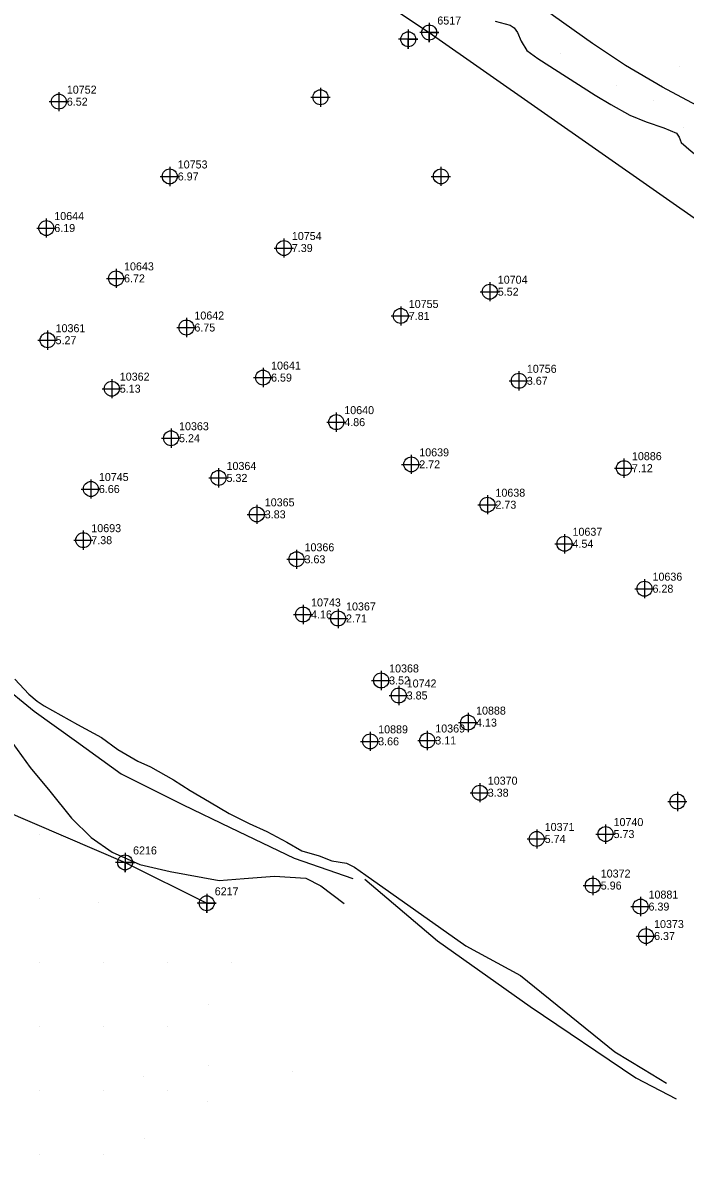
# Model space of a CAD drawing. Extents: x 2062781 to 2066835, y 358981 to 366501.
# Drawn here: x 2064485.4 to 2064692.3, y 361710.3 to 362063.9 of the extents above; entities that cross this region are included whole.
import ezdxf

# ---------------------------------------------------------------- set-up
doc = ezdxf.new("R2010")
doc.units = 0
for name, color, linetype in [('COGO Default Point Elevation', 7, 'Continuous'), ('COGO Default Point Number', 7, 'Continuous'), ('Exist DTM Breakline Underwater', 7, 'Continuous'), ('Exist DTM Breakline Underwater Cogo Number', 7, 'Continuous'), ('Exist DTM Breakline Underwater Cogo Point CELL', 7, 'Continuous'), ('Exist DTM Regular Point Underwater CELL', 7, 'Continuous'), ('Exist DTM Ridgeline', 7, 'Continuous'), ('Exist DTM Ridgeline Cogo Number', 7, 'Continuous'), ('Exist DTM Ridgeline Cogo Point CELL', 7, 'Continuous'), ('PH Exist DTM Breakline', 7, 'Continuous'), ('PH Exist DTM Obscure Area', 7, 'Continuous'), ('PH Exist DTM Point', 7, 'Continuous')]:
    doc.layers.add(name, color=color, linetype=linetype)

msp = doc.modelspace()

# ---------------------------------------------------------------- linework, layer by layer
at = {"layer": 'Exist DTM Breakline Underwater'}
msp.add_line((2064612.39, 362060.79), (2064734.88, 361974.99), dxfattribs=at)
msp.add_lwpolyline([(2064410.69, 362187.23), (2064427.1, 362178.47), (2064455.36, 362157.12), (2064487.72, 362143.73), (2064527.72, 362110.81), (2064562.48, 362081.09), (2064591.81, 362074.54), (2064612.39, 362060.79)], dxfattribs=at)
at = {"layer": 'Exist DTM Breakline Underwater Cogo Point CELL'}
msp.add_lwpolyline([(2064612.39, 362063.79), (2064612.39, 362057.79), (2064612.39, 362060.79), (2064615.39, 362060.79), (2064609.39, 362060.79)], dxfattribs=at)
msp.add_lwpolyline([(2064612.39, 362063.79), (2064612.39, 362057.79), (2064612.39, 362060.79), (2064615.39, 362060.79), (2064609.39, 362060.79)], dxfattribs=at)
msp.add_lwpolyline([(2064612.39, 362063.79), (2064612.39, 362057.79), (2064612.39, 362060.79), (2064615.39, 362060.79), (2064609.39, 362060.79)], dxfattribs=at)
msp.add_circle((2064612.39, 362060.79), 2.34, dxfattribs=at)
msp.add_circle((2064612.39, 362060.79), 2.34, dxfattribs=at)
msp.add_circle((2064612.39, 362060.79), 2.34, dxfattribs=at)
at = {"layer": 'Exist DTM Regular Point Underwater CELL'}
for points in [[(2064605.81, 362061.69), (2064605.81, 362055.69), (2064605.81, 362058.69), (2064608.81, 362058.69), (2064602.81, 362058.69)], [(2064496.68, 362042.19), (2064496.68, 362039.19)], [(2064578.4, 362043.56), (2064578.4, 362040.56)], [(2064493.68, 362039.19), (2064496.68, 362039.19)], [(2064496.68, 362039.19), (2064499.68, 362039.19)], [(2064496.68, 362039.19), (2064496.68, 362036.19)], [(2064575.4, 362040.56), (2064578.4, 362040.56)], [(2064578.4, 362040.56), (2064581.4, 362040.56)], [(2064578.4, 362040.56), (2064578.4, 362037.56)], [(2064531.32, 362018.82), (2064531.32, 362015.82)], [(2064616, 362018.85), (2064616, 362015.85)], [(2064528.32, 362015.82), (2064531.32, 362015.82)], [(2064531.32, 362015.82), (2064534.32, 362015.82)], [(2064531.32, 362015.82), (2064531.32, 362012.82)], [(2064613, 362015.85), (2064616, 362015.85)], [(2064616, 362015.85), (2064619, 362015.85)], [(2064616, 362015.85), (2064616, 362012.85)], [(2064492.77, 362002.7), (2064492.77, 361999.7)], [(2064489.77, 361999.7), (2064492.77, 361999.7)], [(2064492.77, 361999.7), (2064495.77, 361999.7)], [(2064492.77, 361999.7), (2064492.77, 361996.7)], [(2064566.96, 361996.46), (2064566.96, 361993.46)], [(2064563.96, 361993.46), (2064566.96, 361993.46)], [(2064566.96, 361993.46), (2064569.96, 361993.46)], [(2064566.96, 361993.46), (2064566.96, 361990.46)], [(2064514.55, 361986.97), (2064514.55, 361983.97)], [(2064511.55, 361983.97), (2064514.55, 361983.97)], [(2064514.55, 361983.97), (2064517.55, 361983.97)], [(2064514.55, 361983.97), (2064514.55, 361980.97)], [(2064631.27, 361982.81), (2064631.27, 361979.81)], [(2064628.27, 361979.81), (2064631.27, 361979.81)], [(2064631.27, 361979.81), (2064634.27, 361979.81)], [(2064631.27, 361979.81), (2064631.27, 361976.81)], [(2064603.47, 361975.23), (2064603.47, 361972.23)], [(2064536.52, 361971.62), (2064536.52, 361968.62)], [(2064600.47, 361972.23), (2064603.47, 361972.23)], [(2064603.47, 361972.23), (2064606.47, 361972.23)], [(2064603.47, 361972.23), (2064603.47, 361969.23)], [(2064493.17, 361967.65), (2064493.17, 361964.65)], [(2064533.52, 361968.62), (2064536.52, 361968.62)], [(2064536.52, 361968.62), (2064539.52, 361968.62)], [(2064536.52, 361968.62), (2064536.52, 361965.62)], [(2064490.17, 361964.65), (2064493.17, 361964.65)], [(2064493.17, 361964.65), (2064496.17, 361964.65)], [(2064493.17, 361964.65), (2064493.17, 361961.65)], [(2064513.22, 361952.51), (2064513.22, 361949.51)], [(2064557.47, 361952.97), (2064560.47, 361952.97)], [(2064560.47, 361955.97), (2064560.47, 361952.97)], [(2064560.47, 361952.97), (2064563.47, 361952.97)], [(2064560.47, 361952.97), (2064560.47, 361949.97)], [(2064640.35, 361954.97), (2064640.35, 361951.97)], [(2064510.22, 361949.51), (2064513.22, 361949.51)], [(2064513.22, 361949.51), (2064516.22, 361949.51)], [(2064513.22, 361949.51), (2064513.22, 361946.51)], [(2064637.35, 361951.97), (2064640.35, 361951.97)], [(2064640.35, 361951.97), (2064643.35, 361951.97)], [(2064640.35, 361951.97), (2064640.35, 361948.97)], [(2064583.33, 361942.05), (2064583.33, 361939.05)], [(2064580.33, 361939.05), (2064583.33, 361939.05)], [(2064583.33, 361939.05), (2064586.33, 361939.05)], [(2064583.33, 361939.05), (2064583.33, 361936.05)], [(2064531.73, 361937.02), (2064531.73, 361934.02)], [(2064528.73, 361934.02), (2064531.73, 361934.02)], [(2064531.73, 361934.02), (2064534.73, 361934.02)], [(2064531.73, 361934.02), (2064531.73, 361931.02)], [(2064606.75, 361928.86), (2064606.75, 361925.86)], [(2064546.56, 361924.62), (2064546.56, 361921.62)], [(2064603.75, 361925.86), (2064606.75, 361925.86)], [(2064606.75, 361925.86), (2064609.75, 361925.86)], [(2064606.75, 361925.86), (2064606.75, 361922.86)], [(2064670.17, 361924.67), (2064673.17, 361924.67)], [(2064673.17, 361927.67), (2064673.17, 361924.67)], [(2064673.17, 361924.67), (2064676.17, 361924.67)], [(2064673.17, 361924.67), (2064673.17, 361921.67)], [(2064506.69, 361921.16), (2064506.69, 361918.16)], [(2064543.56, 361921.62), (2064546.56, 361921.62)], [(2064546.56, 361921.62), (2064549.56, 361921.62)], [(2064546.56, 361921.62), (2064546.56, 361918.62)], [(2064503.69, 361918.16), (2064506.69, 361918.16)], [(2064506.69, 361918.16), (2064509.69, 361918.16)], [(2064506.69, 361918.16), (2064506.69, 361915.16)], [(2064630.54, 361916.25), (2064630.54, 361913.25)], [(2064555.5, 361910.24), (2064558.5, 361910.24)], [(2064558.5, 361913.24), (2064558.5, 361910.24)], [(2064558.5, 361910.24), (2064561.5, 361910.24)], [(2064558.5, 361910.24), (2064558.5, 361907.24)], [(2064627.54, 361913.25), (2064630.54, 361913.25)], [(2064630.54, 361913.25), (2064633.54, 361913.25)], [(2064630.54, 361913.25), (2064630.54, 361910.25)], [(2064504.33, 361905.17), (2064504.33, 361902.17)], [(2064654.61, 361904.05), (2064654.61, 361901.05)], [(2064501.33, 361902.17), (2064504.33, 361902.17)], [(2064504.33, 361902.17), (2064507.33, 361902.17)], [(2064504.33, 361902.17), (2064504.33, 361899.17)], [(2064651.61, 361901.05), (2064654.61, 361901.05)], [(2064654.61, 361901.05), (2064657.61, 361901.05)], [(2064654.61, 361901.05), (2064654.61, 361898.05)], [(2064567.92, 361896.2), (2064570.92, 361896.2)], [(2064570.92, 361899.2), (2064570.92, 361896.2)], [(2064570.92, 361896.2), (2064573.92, 361896.2)], [(2064570.92, 361896.2), (2064570.92, 361893.2)], [(2064679.59, 361890), (2064679.59, 361887)], [(2064676.59, 361887), (2064679.59, 361887)], [(2064679.59, 361887), (2064682.59, 361887)], [(2064679.59, 361887), (2064679.59, 361884)], [(2064572.96, 361881.95), (2064572.96, 361878.95)], [(2064569.96, 361878.95), (2064572.96, 361878.95)], [(2064572.96, 361878.95), (2064575.96, 361878.95)], [(2064572.96, 361878.95), (2064572.96, 361875.95)], [(2064583.89, 361880.71), (2064583.89, 361877.71)], [(2064580.89, 361877.71), (2064583.89, 361877.71)], [(2064583.89, 361877.71), (2064586.89, 361877.71)], [(2064583.89, 361877.71), (2064583.89, 361874.71)], [(2064597.34, 361861.34), (2064597.34, 361858.34)], [(2064594.34, 361858.34), (2064597.34, 361858.34)], [(2064597.34, 361858.34), (2064600.34, 361858.34)], [(2064597.34, 361858.34), (2064597.34, 361855.34)], [(2064599.83, 361853.64), (2064602.83, 361853.64)], [(2064602.83, 361856.64), (2064602.83, 361853.64)], [(2064602.83, 361853.64), (2064605.83, 361853.64)], [(2064602.83, 361853.64), (2064602.83, 361850.64)], [(2064624.49, 361848.17), (2064624.49, 361845.17)], [(2064621.49, 361845.17), (2064624.49, 361845.17)], [(2064624.49, 361845.17), (2064627.49, 361845.17)], [(2064624.49, 361845.17), (2064624.49, 361842.17)], [(2064593.92, 361842.31), (2064593.92, 361839.31)], [(2064608.75, 361839.58), (2064611.75, 361839.58)], [(2064611.75, 361842.58), (2064611.75, 361839.58)], [(2064611.75, 361839.58), (2064614.75, 361839.58)], [(2064611.75, 361839.58), (2064611.75, 361836.58)], [(2064590.92, 361839.31), (2064593.92, 361839.31)], [(2064593.92, 361839.31), (2064596.92, 361839.31)], [(2064593.92, 361839.31), (2064593.92, 361836.31)], [(2064628.15, 361826.27), (2064628.15, 361823.27)], [(2064625.15, 361823.27), (2064628.15, 361823.27)], [(2064628.15, 361823.27), (2064631.15, 361823.27)], [(2064628.15, 361823.27), (2064628.15, 361820.27)], [(2064689.86, 361823.51), (2064689.86, 361820.51)], [(2064686.86, 361820.51), (2064689.86, 361820.51)], [(2064689.86, 361820.51), (2064692.86, 361820.51)], [(2064689.86, 361820.51), (2064689.86, 361817.51)], [(2064645.92, 361811.81), (2064645.92, 361808.81)], [(2064667.43, 361813.34), (2064667.43, 361810.34)], [(2064642.92, 361808.81), (2064645.92, 361808.81)], [(2064645.92, 361808.81), (2064648.92, 361808.81)], [(2064645.92, 361808.81), (2064645.92, 361805.81)], [(2064664.43, 361810.34), (2064667.43, 361810.34)], [(2064667.43, 361810.34), (2064670.43, 361810.34)], [(2064667.43, 361810.34), (2064667.43, 361807.34)], [(2064663.43, 361797.25), (2064663.43, 361794.25)], [(2064660.43, 361794.25), (2064663.43, 361794.25)], [(2064663.43, 361794.25), (2064666.43, 361794.25)], [(2064663.43, 361794.25), (2064663.43, 361791.25)], [(2064678.35, 361790.68), (2064678.35, 361787.68)], [(2064675.35, 361787.68), (2064678.35, 361787.68)], [(2064678.35, 361787.68), (2064681.35, 361787.68)], [(2064678.35, 361787.68), (2064678.35, 361784.68)], [(2064680.08, 361781.48), (2064680.08, 361778.48)], [(2064677.08, 361778.48), (2064680.08, 361778.48)], [(2064680.08, 361778.48), (2064683.08, 361778.48)], [(2064680.08, 361778.48), (2064680.08, 361775.48)]]:
    msp.add_lwpolyline(points, dxfattribs=at)
for centre in [(2064605.81, 362058.69), (2064496.68, 362039.19), (2064578.4, 362040.56), (2064531.32, 362015.82), (2064616, 362015.85), (2064492.77, 361999.7), (2064566.96, 361993.46), (2064514.55, 361983.97), (2064631.27, 361979.81), (2064603.47, 361972.23), (2064536.52, 361968.62), (2064493.17, 361964.65), (2064560.47, 361952.97), (2064640.35, 361951.97), (2064513.22, 361949.51), (2064583.33, 361939.05), (2064531.73, 361934.02), (2064606.75, 361925.86), (2064673.17, 361924.67), (2064546.56, 361921.62), (2064506.69, 361918.16), (2064630.54, 361913.25), (2064558.5, 361910.24), (2064504.33, 361902.17), (2064654.61, 361901.05), (2064570.92, 361896.2), (2064679.59, 361887), (2064572.96, 361878.95), (2064583.89, 361877.71), (2064597.34, 361858.34), (2064602.83, 361853.64), (2064624.49, 361845.17), (2064593.92, 361839.31), (2064611.75, 361839.58), (2064628.15, 361823.27), (2064689.86, 361820.51), (2064645.92, 361808.81), (2064667.43, 361810.34), (2064663.43, 361794.25), (2064678.35, 361787.68), (2064680.08, 361778.48)]:
    msp.add_circle(centre, 2.34, dxfattribs=at)
at = {"layer": 'Exist DTM Ridgeline'}
msp.add_lwpolyline([(2064406.64, 361863.65), (2064448.04, 361844.07), (2064469.6, 361821.95), (2064517.37, 361801.48), (2064542.87, 361788.7)], dxfattribs=at)
at = {"layer": 'Exist DTM Ridgeline Cogo Point CELL'}
for points in [[(2064517.37, 361804.48), (2064517.37, 361798.48), (2064517.37, 361801.48), (2064520.37, 361801.48), (2064514.37, 361801.48)], [(2064517.37, 361804.48), (2064517.37, 361798.48), (2064517.37, 361801.48), (2064520.37, 361801.48), (2064514.37, 361801.48)], [(2064517.37, 361804.48), (2064517.37, 361798.48), (2064517.37, 361801.48), (2064520.37, 361801.48), (2064514.37, 361801.48)], [(2064542.87, 361791.7), (2064542.87, 361785.7), (2064542.87, 361788.7), (2064545.87, 361788.7), (2064539.87, 361788.7)], [(2064542.87, 361791.7), (2064542.87, 361785.7), (2064542.87, 361788.7), (2064545.87, 361788.7), (2064539.87, 361788.7)], [(2064542.87, 361791.7), (2064542.87, 361785.7), (2064542.87, 361788.7), (2064545.87, 361788.7), (2064539.87, 361788.7)]]:
    msp.add_lwpolyline(points, dxfattribs=at)
for centre in [(2064517.37, 361801.48), (2064517.37, 361801.48), (2064517.37, 361801.48), (2064542.87, 361788.7), (2064542.87, 361788.7), (2064542.87, 361788.7)]:
    msp.add_circle(centre, 2.34, dxfattribs=at)
at = {"layer": 'PH Exist DTM Breakline'}
for points in [[(2064709.49, 362030.98), (2064697.51, 362037.19), (2064685.25, 362043.67), (2064673.66, 362050.49), (2064663.4, 362057.37), (2064651.19, 362066.06), (2064642.19, 362072.9), (2064632.25, 362079.65), (2064626.66, 362082.67), (2064619.72, 362084.92), (2064614.25, 362086.98)], [(2064632.95, 362064.31), (2064637.66, 362063.09), (2064638.93, 362062.23), (2064639.95, 362060.79), (2064641.1, 362058.1), (2064642.87, 362055.17), (2064646.28, 362052.66), (2064664.15, 362041.19), (2064669.09, 362038.32), (2064675.06, 362034.98), (2064680.09, 362032.9), (2064685.59, 362031), (2064689.56, 362029.32), (2064690.43, 362028.14), (2064691, 362026.43), (2064694.18, 362023.74), (2064703.08, 362016.62), (2064708.71, 362011.72)], [(2064366.67, 361894.08), (2064375.63, 361909.25), (2064383.79, 361921.86), (2064401.92, 361913.84), (2064409.55, 361907.09), (2064412.97, 361900.53), (2064416.82, 361892.61), (2064421.62, 361886.52), (2064426.73, 361880.85), (2064432.85, 361878.01), (2064441.16, 361876.33), (2064451.69, 361875.36), (2064459.99, 361873.95), (2064469.33, 361867.24), (2064477.96, 361857.71), (2064489.01, 361848.76), (2064502.23, 361839.25), (2064516.11, 361829.19), (2064535.5, 361819.43), (2064550.16, 361812.44), (2064570.23, 361802.78), (2064588.47, 361796.48)], [(2064482.95, 361858.73), (2064487.32, 361854.01), (2064489.91, 361851.85), (2064492.13, 361850.41), (2064502.52, 361844.6), (2064510.01, 361840.51), (2064515.08, 361836.75), (2064521.34, 361833.17), (2064525.35, 361831.33), (2064532.49, 361827.28), (2064537.72, 361823.97), (2064543.74, 361820.39), (2064549.87, 361816.73), (2064556.15, 361813.68), (2064561.64, 361811.11), (2064567.86, 361807.79), (2064572.58, 361805.15), (2064577.97, 361803.51), (2064581.9, 361801.97), (2064586.5, 361801.22), (2064589.05, 361800), (2064592.56, 361797.45)], [(2064463.72, 361848.71), (2064475.13, 361844.9), (2064480.99, 361840.56), (2064487.72, 361831.14), (2064493.89, 361823.7), (2064500.62, 361815.3), (2064506.82, 361809.27), (2064513.32, 361804.7), (2064521.98, 361800.79), (2064531.47, 361798.66), (2064546.78, 361795.8), (2064554.59, 361796.46), (2064564.02, 361797.14), (2064573.86, 361796.52), (2064578.54, 361794.14), (2064585.75, 361788.62)], [(2064497.86, 361809.71), (2064497.7, 361809.9)], [(2064592.56, 361797.45), (2064623.76, 361775.44), (2064640.82, 361766.15), (2064670.28, 361742.32), (2064679.27, 361736.86), (2064686.49, 361732.53)]]:
    msp.add_lwpolyline(points, dxfattribs=at)
at = {"layer": 'PH Exist DTM Obscure Area'}
msp.add_lwpolyline([(2064592.26, 361796.23), (2064614.99, 361777), (2064643.84, 361756.42), (2064676.87, 361734.14), (2064689.48, 361727.56)], dxfattribs=at)
at = {"layer": 'PH Exist DTM Point'}
for p, q in [((2064653.51, 362054.18), (2064653.51, 362054.18)), ((2064690.65, 362050.27), (2064690.65, 362050.27)), ((2064670.86, 362044.32), (2064670.86, 362044.32)), ((2064682.35, 362039.65), (2064682.35, 362039.65)), ((2064691.72, 362031.24), (2064691.72, 362031.24)), ((2064490.58, 361810.23), (2064490.58, 361810.23)), ((2064490.68, 361790.26), (2064490.68, 361790.26)), ((2064550.65, 361790.27), (2064550.65, 361790.27)), ((2064509.02, 361789.07), (2064509.02, 361789.07)), ((2064490.65, 361770.27), (2064490.65, 361770.27)), ((2064510.63, 361770.24), (2064510.63, 361770.24)), ((2064530.65, 361770.27), (2064530.65, 361770.27)), ((2064550.65, 361770.27), (2064550.65, 361770.27)), ((2064543.32, 361757.04), (2064543.32, 361757.04)), ((2064490.65, 361750.27), (2064490.65, 361750.27)), ((2064510.65, 361750.27), (2064510.65, 361750.27)), ((2064530.65, 361750.27), (2064530.65, 361750.27)), ((2064543.36, 361737.9), (2064543.36, 361737.9)), ((2064523.2, 361734.69), (2064523.2, 361734.69)), ((2064569.68, 361736.24), (2064569.68, 361736.24)), ((2064490.61, 361730.29), (2064490.61, 361730.29)), ((2064510.65, 361730.27), (2064510.65, 361730.27)), ((2064530.65, 361730.27), (2064530.65, 361730.27)), ((2064543.14, 361726.88), (2064543.14, 361726.88)), ((2064523.47, 361715.27), (2064523.47, 361715.27)), ((2064490.52, 361710.26), (2064490.52, 361710.26)), ((2064510.65, 361710.27), (2064510.65, 361710.27))]:
    msp.add_line(p, q, dxfattribs=at)

# ---------------------------------------------------------------- texts
at = {"layer": 'COGO Default Point Elevation'}
for s, p in [('6.52', (2064499.18, 362037.94)), ('6.97', (2064533.82, 362014.57)), ('6.19', (2064495.27, 361998.45)), ('7.39', (2064569.46, 361992.21)), ('6.72', (2064517.05, 361982.72)), ('5.52', (2064633.77, 361978.56)), ('7.81', (2064605.97, 361970.98)), ('6.75', (2064539.02, 361967.37)), ('5.27', (2064495.67, 361963.4)), ('6.59', (2064562.97, 361951.72)), ('3.67', (2064642.85, 361950.72)), ('5.13', (2064515.72, 361948.27)), ('4.86', (2064585.83, 361937.8)), ('5.24', (2064534.23, 361932.77)), ('2.72', (2064609.25, 361924.61)), ('7.12', (2064675.67, 361923.42)), ('5.32', (2064549.06, 361920.37)), ('6.66', (2064509.19, 361916.91)), ('2.73', (2064633.04, 361912)), ('3.83', (2064561, 361908.99)), ('7.38', (2064506.83, 361900.92)), ('4.54', (2064657.11, 361899.8)), ('3.63', (2064573.42, 361894.95)), ('6.28', (2064682.09, 361885.76)), ('4.16', (2064575.46, 361877.7)), ('2.71', (2064586.39, 361876.46)), ('3.52', (2064599.84, 361857.09)), ('3.85', (2064605.33, 361852.4)), ('4.13', (2064626.99, 361843.92)), ('3.66', (2064596.42, 361838.06)), ('3.11', (2064614.25, 361838.33)), ('3.38', (2064630.65, 361822.02)), ('5.73', (2064669.93, 361809.09)), ('5.74', (2064648.42, 361807.56)), ('5.96', (2064665.93, 361793)), ('6.39', (2064680.85, 361786.43)), ('6.37', (2064682.58, 361777.23))]:
    msp.add_text(s, height=2.5, dxfattribs=at).set_placement(p)
at = {"layer": 'COGO Default Point Number'}
for s, p in [('10752', (2064499.18, 362041.69)), ('10753', (2064533.82, 362018.32)), ('10644', (2064495.27, 362002.2)), ('10754', (2064569.46, 361995.96)), ('10643', (2064517.05, 361986.47)), ('10704', (2064633.77, 361982.31)), ('10755', (2064605.97, 361974.73)), ('10642', (2064539.02, 361971.12)), ('10361', (2064495.67, 361967.15)), ('10641', (2064562.97, 361955.47)), ('10756', (2064642.85, 361954.47)), ('10362', (2064515.72, 361952.02)), ('10640', (2064585.83, 361941.55)), ('10363', (2064534.23, 361936.52)), ('10639', (2064609.25, 361928.36)), ('10886', (2064675.67, 361927.17)), ('10364', (2064549.06, 361924.12)), ('10745', (2064509.19, 361920.66)), ('10638', (2064633.04, 361915.75)), ('10365', (2064561, 361912.74)), ('10693', (2064506.83, 361904.67)), ('10637', (2064657.11, 361903.55)), ('10366', (2064573.42, 361898.7)), ('10636', (2064682.09, 361889.51)), ('10743', (2064575.46, 361881.45)), ('10367', (2064586.39, 361880.21)), ('10368', (2064599.84, 361860.84)), ('10742', (2064605.33, 361856.15)), ('10888', (2064626.99, 361847.67)), ('10889', (2064596.42, 361841.81)), ('10369', (2064614.25, 361842.08)), ('10370', (2064630.65, 361825.77)), ('10740', (2064669.93, 361812.84)), ('10371', (2064648.42, 361811.31)), ('10372', (2064665.93, 361796.75)), ('10881', (2064680.85, 361790.18)), ('10373', (2064682.58, 361780.98))]:
    msp.add_text(s, height=2.5, dxfattribs=at).set_placement(p)
at = {"layer": 'Exist DTM Breakline Underwater Cogo Number'}
msp.add_text('6517', height=2.5, dxfattribs=at).set_placement((2064614.89, 362063.29))
msp.add_text('6517', height=2.5, dxfattribs=at).set_placement((2064614.89, 362063.29))
msp.add_text('6517', height=2.5, dxfattribs=at).set_placement((2064614.89, 362063.29))
at = {"layer": 'Exist DTM Ridgeline Cogo Number'}
for s, p in [('6216', (2064519.87, 361803.98)), ('6216', (2064519.87, 361803.98)), ('6216', (2064519.87, 361803.98)), ('6217', (2064545.37, 361791.2)), ('6217', (2064545.37, 361791.2)), ('6217', (2064545.37, 361791.2))]:
    msp.add_text(s, height=2.5, dxfattribs=at).set_placement(p)

doc.saveas('drawing.dxf')
